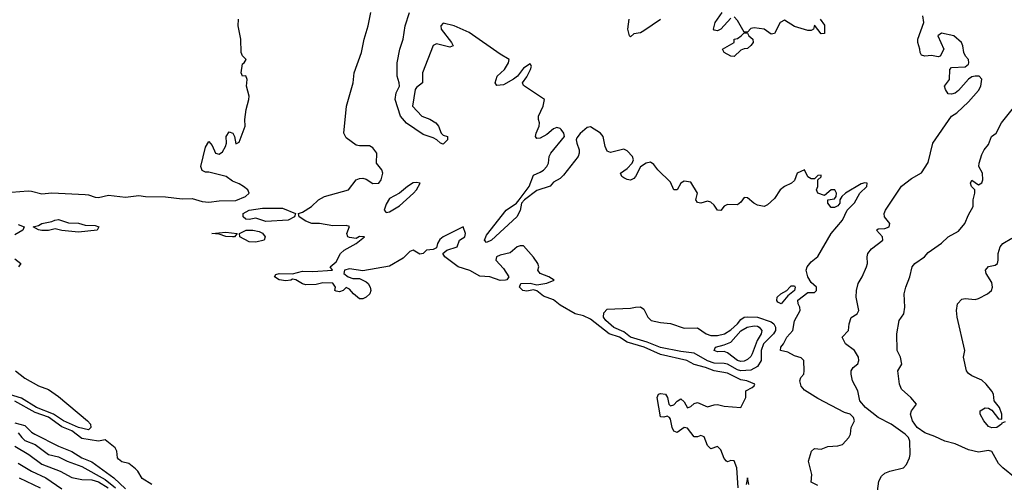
# Model space of a CAD drawing. Header units: metres. Extents: x -46681 to -43747, y -240911 to -237677.
# Tile 362 of 656: x -44839 to -44692, y -240173 to -240104. Entities that reach past the tile are written whole.
import ezdxf

# ---------------------------------------------------------------- set-up
doc = ezdxf.new("R2010")
doc.units = ezdxf.units.M
doc.layers.add('CONTOUR_INDEX', color=1, linetype='Continuous')
doc.layers.add('CONTOUR_INTER', color=3, linetype='Continuous')

msp = doc.modelspace()

# ---------------------------------------------------------------- linework, layer by layer
at = {"layer": 'CONTOUR_INDEX', "elevation": 75}
for points in [[(-44690.63, -240172.52), (-44692.47, -240171.02), (-44693.1, -240170.37), (-44694.1, -240168.57), (-44694.6, -240168.45), (-44696.1, -240168.68), (-44697.6, -240168.32), (-44699.6, -240167.44), (-44701.1, -240167.06), (-44702.6, -240166.33), (-44704.1, -240165.82), (-44705.26, -240165.02), (-44705.94, -240164.02), (-44706.23, -240163.02), (-44706.11, -240162.52), (-44705.36, -240161.52), (-44706.2, -240160.52), (-44707.6, -240159.28), (-44707.91, -240158.52), (-44708.13, -240156.52), (-44707.56, -240155.52), (-44707.77, -240154.52), (-44708.22, -240153.52), (-44708.28, -240151.02), (-44707.92, -240149.02), (-44707.25, -240148.02), (-44707.08, -240147.02), (-44707.21, -240145.02), (-44706.97, -240144.02), (-44706.37, -240142.52), (-44706.01, -240141.02), (-44705.6, -240140.52), (-44704.15, -240139.52), (-44703.6, -240138.86), (-44701.6, -240137.49), (-44700.62, -240136.52), (-44699.1, -240135.69), (-44698.15, -240134.52), (-44697.6, -240133.25), (-44696.87, -240132.02), (-44696.88, -240131.02), (-44696.62, -240130.02), (-44696.63, -240129.52), (-44697.11, -240129.02), (-44697.27, -240128.52), (-44697.1, -240128.07), (-44696.1, -240128.77), (-44695.6, -240128.45), (-44695.43, -240128.02), (-44695.49, -240127.02), (-44696.02, -240126.02), (-44696.01, -240125.52), (-44695.6, -240124.22), (-44695.23, -240123.52), (-44694.6, -240122.72), (-44694.14, -240121.52), (-44693.45, -240121.02), (-44692.67, -240119.52), (-44689.84, -240116.02)], [(-44839.49, -240172.52), (-44836.33, -240174.02)]]:
    msp.add_lwpolyline(points, dxfattribs=at)
at = {"layer": 'CONTOUR_INTER'}
for points, elevation in [([(-44732, -240174.02), (-44732.2, -240171.02), (-44732.6, -240169.96), (-44733.1, -240169.92), (-44733.6, -240170.11), (-44733.75, -240170.02), (-44734.1, -240169.65), (-44734.6, -240168.32), (-44734.89, -240168.02), (-44735.1, -240167.85), (-44736.1, -240168.17), (-44736.6, -240167.7), (-44737.1, -240166.41), (-44737.6, -240166.22), (-44738.1, -240166.4), (-44738.6, -240166.39), (-44739.6, -240165.11), (-44740.1, -240164.99), (-44741.1, -240165.75), (-44741.6, -240165.53), (-44741.85, -240165.02), (-44742.1, -240163.75), (-44742.25, -240163.52), (-44742.6, -240163.29), (-44743.1, -240163.46), (-44743.6, -240163.39), (-44744.09, -240160.52), (-44743.89, -240160.02), (-44743.6, -240159.91), (-44742.88, -240160.02), (-44742.59, -240160.52), (-44742.37, -240161.52), (-44742.1, -240161.78), (-44741.6, -240161.64), (-44741.1, -240161.07), (-44740.6, -240160.72), (-44740.1, -240161.16), (-44739.6, -240162.09), (-44739.1, -240161.87), (-44738.6, -240161.44), (-44738.1, -240161.28), (-44736.6, -240161.91), (-44735.6, -240161.6), (-44735.1, -240161.59), (-44734.1, -240161.83), (-44731.6, -240162.02), (-44730.85, -240160.52), (-44730.84, -240159.52), (-44729.9, -240159.02), (-44729.6, -240158.78), (-44729.54, -240158.52), (-44730.69, -240158.02), (-44731.6, -240157.87), (-44733.6, -240156.91), (-44735.6, -240156.56), (-44736.89, -240156.02), (-44738.6, -240155.6), (-44739.67, -240155.02), (-44743.6, -240154.1), (-44746.04, -240153.02), (-44748.6, -240152.27), (-44749.73, -240151.52), (-44751.3, -240151.02), (-44754.1, -240148.8), (-44755.1, -240148.33), (-44756.39, -240148.02), (-44758.6, -240146.72), (-44759.6, -240145.92), (-44761.1, -240145.38), (-44762.1, -240144.57), (-44762.6, -240144.46), (-44763.6, -240144.64), (-44764.18, -240144.52), (-44764.67, -240144.02), (-44764.49, -240143.52), (-44763.1, -240143.43), (-44762.1, -240143.72), (-44760.6, -240143.46), (-44759.5, -240143.02), (-44760.29, -240142.52), (-44761.58, -240142.02), (-44761.95, -240141.52), (-44761.82, -240141.02), (-44761.93, -240140.52), (-44762.6, -240139.57), (-44764.1, -240137.88), (-44764.6, -240137.87), (-44765.03, -240138.02), (-44766.1, -240138.9), (-44767.6, -240139.26), (-44768.11, -240139.52), (-44768.22, -240140.02), (-44767.1, -240141.25), (-44766.28, -240142.52), (-44766.6, -240142.94), (-44766.79, -240143.02), (-44767.6, -240143.07), (-44769.1, -240142.52), (-44770.6, -240142.4), (-44772.1, -240141.54), (-44773.84, -240141.02), (-44775.83, -240139.52), (-44776.15, -240139.02), (-44775.53, -240138.52), (-44774.02, -240138.02), (-44773.67, -240137.02), (-44772.88, -240136.52), (-44772.78, -240136.02), (-44773.1, -240135.05), (-44776.1, -240136.55), (-44776.6, -240136.93), (-44776.92, -240137.52), (-44777.1, -240138.17), (-44777.6, -240138.42), (-44778.6, -240138.51), (-44779.1, -240139.03), (-44779.6, -240139.13), (-44780.6, -240138.51), (-44781.1, -240138.73), (-44782.1, -240139.7), (-44784.1, -240140.89), (-44788.1, -240141.62), (-44790.1, -240141.33), (-44790.86, -240141.52), (-44790.96, -240142.02), (-44790.32, -240142.52), (-44789.6, -240142.75), (-44788.6, -240142.77), (-44787.6, -240143.25), (-44787.32, -240143.52), (-44787.01, -240144.02), (-44786.89, -240144.52), (-44787.08, -240145.02), (-44787.6, -240145.52), (-44788.1, -240145.78), (-44788.6, -240145.78), (-44789.52, -240145.02), (-44790.1, -240144.32), (-44790.6, -240144.11), (-44791.06, -240144.52), (-44791.6, -240144.72), (-44792.1, -240144.64), (-44792.27, -240144.52), (-44792.21, -240144.02), (-44792.6, -240143.43), (-44794.1, -240143.42), (-44795.1, -240143.63), (-44796.6, -240143.68), (-44797.1, -240143.53), (-44798.1, -240142.94), (-44798.6, -240142.85), (-44798.87, -240143.02), (-44799.6, -240143.08), (-44800.6, -240142.97), (-44801.29, -240142.52), (-44801.1, -240142.15), (-44800.6, -240141.98), (-44798.6, -240142.03), (-44797.1, -240141.65), (-44795.6, -240141.7), (-44792.66, -240141.52), (-44793, -240141.02), (-44792.1, -240140.24), (-44791.44, -240139.02), (-44790.88, -240138.52), (-44789.1, -240137.54), (-44787.87, -240136.52), (-44788.6, -240136.5), (-44789.1, -240136.79), (-44790.1, -240136.65), (-44790.34, -240136.52), (-44790.48, -240136.02), (-44790.1, -240134.97), (-44790.6, -240134.82), (-44792.6, -240134.86), (-44794.6, -240134.56), (-44795.72, -240134.52), (-44796.6, -240134.18), (-44797.62, -240133.52), (-44797.71, -240133.02), (-44797.1, -240132.84), (-44795.8, -240132.02), (-44794.73, -240131.02), (-44793.84, -240130.52), (-44790.23, -240129.52), (-44789.11, -240128.02), (-44788.6, -240127.81), (-44788.1, -240127.75), (-44787.6, -240127.89), (-44786.6, -240128.56), (-44785.71, -240128.52), (-44785.38, -240128.02), (-44785.1, -240127.02), (-44785.26, -240126.52), (-44786.07, -240125.52), (-44785.99, -240124.02), (-44786.6, -240123.24), (-44787.1, -240122.92), (-44788.6, -240122.95), (-44789.1, -240122.85), (-44790.6, -240121.73), (-44790.93, -240121.02), (-44790.57, -240117.02), (-44789.54, -240113.52), (-44789.41, -240112.02), (-44788.29, -240109.02), (-44787.92, -240107.02), (-44787.29, -240105.02), (-44786.93, -240103.02)], 72), ([(-44720.1, -240173.69), (-44721.1, -240173.17), (-44721.01, -240172.02), (-44721.48, -240170.02), (-44721.07, -240168.52), (-44720.6, -240168.13), (-44719.6, -240168.26), (-44718.6, -240167.84), (-44717.1, -240167.75), (-44716.39, -240167.52), (-44715.47, -240166.52), (-44715.23, -240166.02), (-44715.1, -240165.02), (-44714.6, -240164.02), (-44714.77, -240163.52), (-44715.26, -240163.02), (-44716.1, -240162.74), (-44718.1, -240161.74), (-44720.1, -240160.69), (-44722.1, -240159.45), (-44722.6, -240158.84), (-44722.81, -240158.02), (-44722.65, -240157.52), (-44722.21, -240157.02), (-44722.12, -240156.52), (-44722.19, -240155.02), (-44722.6, -240154.61), (-44723.6, -240154.3), (-44724.6, -240153.77), (-44725.7, -240153.52), (-44725.62, -240153.02), (-44725.22, -240152.52), (-44724.71, -240151.52), (-44723.84, -240150.52), (-44723.6, -240149.06), (-44722.72, -240147.52), (-44722.8, -240147.02), (-44723.06, -240146.52), (-44723.1, -240146), (-44721.6, -240144.82), (-44720.6, -240144.82), (-44720.29, -240144.52), (-44720.28, -240144.02), (-44721.1, -240143.35), (-44721.62, -240142.52), (-44721.82, -240141.52), (-44721.68, -240141.02), (-44721.1, -240140.27), (-44720.1, -240139.47), (-44718.1, -240136.03), (-44716.41, -240134.02), (-44715.74, -240132.52), (-44714.6, -240131.44), (-44713.81, -240130.02), (-44712.77, -240129.02), (-44712.75, -240128.52), (-44713.1, -240128.45), (-44713.6, -240128.61), (-44715.96, -240130.02), (-44716.5, -240130.52), (-44716.81, -240131.02), (-44716.79, -240131.52), (-44717.1, -240131.88), (-44717.6, -240132.15), (-44718.1, -240132.14), (-44718.62, -240131.52), (-44718.63, -240131.02), (-44717.6, -240130.85), (-44717.34, -240130.52), (-44717.32, -240130.02), (-44717.54, -240129.52), (-44718.1, -240129.49), (-44719.1, -240130.34), (-44720.1, -240130.02), (-44720.3, -240129.52), (-44720.11, -240129.02), (-44720.08, -240128.02), (-44719.6, -240127.56), (-44719.6, -240127.34), (-44720.1, -240127.36), (-44720.6, -240127.88), (-44721.1, -240127.87), (-44721.6, -240127.55), (-44722.1, -240126.54), (-44723.18, -240127.02), (-44723.6, -240128.13), (-44724.06, -240128.52), (-44725.1, -240129), (-44725.71, -240129.52), (-44726.6, -240130.82), (-44727.6, -240131.75), (-44728.1, -240131.98), (-44729.1, -240131.79), (-44729.66, -240131.52), (-44730.6, -240130.7), (-44731.1, -240130.67), (-44731.6, -240131.37), (-44732.1, -240131.73), (-44733.6, -240131.68), (-44734.1, -240131.94), (-44734.6, -240132.58), (-44735.1, -240132.53), (-44735.6, -240131.8), (-44736.1, -240131.33), (-44736.6, -240131.19), (-44737.6, -240131.51), (-44738.1, -240131.39), (-44738.34, -240131.02), (-44738.08, -240130.02), (-44739.1, -240128.34), (-44740.1, -240128.22), (-44740.59, -240128.52), (-44741.1, -240129.49), (-44741.6, -240129.52), (-44742.1, -240128.38), (-44744.02, -240126.52), (-44744.6, -240125.71), (-44745.1, -240125.37), (-44745.78, -240125.52), (-44746.6, -240126.05), (-44747.35, -240127.52), (-44747.6, -240127.79), (-44748.1, -240128.04), (-44748.6, -240127.98), (-44749.1, -240127.72), (-44749.39, -240127.52), (-44749.61, -240127.02), (-44748.6, -240126.31), (-44747.83, -240125.52), (-44747.65, -240125.02), (-44747.81, -240124.52), (-44748.6, -240123.66), (-44749.1, -240123.45), (-44751.1, -240123.91), (-44751.6, -240123.73), (-44751.89, -240123.02), (-44752.2, -240121.52), (-44752.57, -240121.02), (-44754.1, -240120.08), (-44754.6, -240120.21), (-44755.6, -240121.08), (-44756.1, -240121.73), (-44756.22, -240122.02), (-44756.13, -240122.52), (-44755.79, -240123.52), (-44755.76, -240124.02), (-44755.92, -240124.52), (-44758.1, -240127.32), (-44758.6, -240127.81), (-44759.6, -240128.37), (-44760.1, -240128.95), (-44762.1, -240129.6), (-44763.96, -240131.02), (-44764.4, -240131.52), (-44764.6, -240132.58), (-44765.09, -240133.52), (-44768.88, -240137.02), (-44769.6, -240137.36), (-44769.93, -240137.02), (-44769.6, -240136.28), (-44766.68, -240132.52), (-44765.16, -240131.52), (-44764.73, -240131.02), (-44763.26, -240129.02), (-44762.6, -240127.3), (-44761.6, -240126.88), (-44761.1, -240126.56), (-44760.61, -240126.02), (-44760.34, -240125.52), (-44760.27, -240124.52), (-44760.03, -240124.02), (-44757.98, -240121.52), (-44758.05, -240121.02), (-44758.44, -240120.52), (-44758.6, -240120.34), (-44759.1, -240120.18), (-44759.6, -240120.4), (-44760.6, -240121.26), (-44761.6, -240121.77), (-44762.1, -240121.82), (-44762.3, -240121.52), (-44762.21, -240121.02), (-44761.74, -240120.02), (-44761.68, -240119.52), (-44761.85, -240119.02), (-44761.86, -240118.52), (-44761.13, -240117.02), (-44760.95, -240116.02), (-44764.1, -240113.93), (-44764.22, -240113.52), (-44763.6, -240112.63), (-44763.05, -240111.52), (-44762.91, -240111.02), (-44763.1, -240110.68), (-44764.1, -240111.33), (-44765.01, -240112.52), (-44765.6, -240112.96), (-44767.1, -240113.83), (-44768.1, -240113.93), (-44768.34, -240113.52), (-44768.03, -240112.52), (-44766.92, -240111.52), (-44766.31, -240110.52), (-44766.23, -240110.02), (-44767.6, -240109.26), (-44772.23, -240106.02), (-44774.45, -240105.02), (-44776.1, -240104.59), (-44776.44, -240105.02), (-44776.38, -240105.52), (-44774.86, -240107.52), (-44774.61, -240108.02), (-44775.1, -240108.2), (-44777.1, -240107.68), (-44777.6, -240107.97), (-44779.21, -240112.02), (-44779.18, -240113.52), (-44780.1, -240114.24), (-44780.27, -240114.52), (-44780.68, -240117.02), (-44779.29, -240118.52), (-44778.1, -240118.97), (-44777.2, -240119.52), (-44776.8, -240120.02), (-44776.4, -240121.02), (-44776.1, -240121.34), (-44775.47, -240121.52), (-44775.44, -240122.02), (-44776.1, -240122.68), (-44776.52, -240122.52), (-44777.04, -240122.02), (-44777.6, -240121.74), (-44779.1, -240121.25), (-44781.6, -240119.55), (-44782.48, -240118.52), (-44783.29, -240116.02), (-44783.11, -240115.02), (-44782.61, -240114.02), (-44782.65, -240113.52), (-44782.98, -240112.52), (-44782.96, -240110.52), (-44782.55, -240108.52), (-44782.08, -240107.02), (-44781.8, -240105.02), (-44781.12, -240103.02)], 73), ([(-44733.1, -240103.86), (-44734.6, -240105.52), (-44735.1, -240105.74), (-44735.6, -240105.65), (-44735.71, -240105.52), (-44735.46, -240104.52), (-44734.39, -240103.02)], 74), ([(-44719.75, -240104.02), (-44719.1, -240104.91), (-44719.1, -240106.14), (-44719.6, -240106.22), (-44720.6, -240104.92), (-44720.74, -240105.52), (-44721.1, -240105.71), (-44721.6, -240105.7), (-44723.6, -240105.11), (-44725.1, -240104.17), (-44725.71, -240104.52), (-44726.6, -240106.15), (-44727.1, -240106.27), (-44728.1, -240105.49), (-44729.6, -240105.32), (-44730.1, -240105.41), (-44730.6, -240105.94), (-44731.1, -240105.97), (-44732.1, -240104.22), (-44732.6, -240103.67)], 74), ([(-44711.17, -240174.52), (-44711, -240173.02), (-44710.6, -240172.27), (-44710.1, -240171.83), (-44709.35, -240171.52), (-44707.28, -240171.02), (-44706.85, -240170.52), (-44706.39, -240169.52), (-44706.29, -240169.02), (-44706.33, -240167.02), (-44706.57, -240166.52), (-44707.03, -240166.02), (-44709.14, -240164.52), (-44711.1, -240163.5), (-44712.97, -240162.02), (-44713.8, -240161.02), (-44714.1, -240159.52), (-44714.9, -240158.02), (-44715.11, -240157.02), (-44715.1, -240156.52), (-44714.83, -240156.02), (-44714.1, -240155.48), (-44713.98, -240155.02), (-44714.03, -240154.52), (-44714.63, -240153.52), (-44715.99, -240152.52), (-44716.46, -240151.52), (-44715.51, -240150.52), (-44715.44, -240149.52), (-44715.1, -240148.59), (-44714.24, -240148.02), (-44713.98, -240147.52), (-44714.36, -240145.52), (-44714.31, -240144.52), (-44714.06, -240143.52), (-44713.48, -240142.52), (-44712.83, -240141.02), (-44712.7, -240140.52), (-44712.74, -240139.52), (-44712.64, -240139.02), (-44712.1, -240138.33), (-44710.39, -240137.02), (-44710.44, -240136.52), (-44711.31, -240135.52), (-44711.1, -240135.33), (-44710.1, -240135.29), (-44709.45, -240135.02), (-44709.33, -240134.52), (-44710.14, -240133.52), (-44710.19, -240133.02), (-44709.98, -240132.52), (-44707.6, -240128.97), (-44706.1, -240127.79), (-44704.6, -240126.98), (-44703.6, -240125.42), (-44702.92, -240122.52), (-44700.12, -240118.52), (-44699.35, -240118.02), (-44697.6, -240116.37), (-44696.1, -240114.65), (-44695.73, -240114.02), (-44695.6, -240112.96), (-44695.97, -240112.52), (-44696.6, -240112.52), (-44697.1, -240112.63), (-44697.6, -240112.97), (-44699.1, -240114.68), (-44699.6, -240115.05), (-44700.1, -240115.23), (-44700.6, -240115.16), (-44701.02, -240114.52), (-44701.15, -240114.02), (-44700.4, -240113.02), (-44700.35, -240111.52), (-44700.1, -240111.26), (-44698.1, -240111.14), (-44697.6, -240110.72), (-44697.52, -240110.52), (-44697.57, -240110.02), (-44698.03, -240109.52), (-44698.26, -240109.02), (-44698.43, -240108.02), (-44698.65, -240107.52), (-44699.75, -240106.52), (-44701.6, -240106.12), (-44702.16, -240106.52), (-44701.29, -240108.52), (-44701.8, -240109.52), (-44702.1, -240109.66), (-44703.1, -240109.42), (-44704.1, -240109.56), (-44704.6, -240109.41), (-44704.83, -240109.02), (-44704.84, -240108.52), (-44705.16, -240107.52), (-44705.13, -240107.02), (-44704.28, -240104.52), (-44704.41, -240103.52)], 74), ([(-44840.6, -240129.87), (-44838.1, -240129.67), (-44837.6, -240129.69), (-44836.1, -240130.1), (-44834.6, -240129.96), (-44829.6, -240130.18), (-44829.1, -240130.24), (-44828.1, -240130.6), (-44827.6, -240130.63), (-44826.1, -240130.28), (-44823.6, -240130.6), (-44821.6, -240130.35), (-44820.6, -240130.51), (-44817.6, -240130.53), (-44815.1, -240130.84), (-44813.6, -240130.82), (-44812.1, -240131.24), (-44811.1, -240131.35), (-44809.6, -240131.13), (-44807.1, -240131.11), (-44805.63, -240130.52), (-44805.07, -240130.02), (-44805.29, -240129.52), (-44805.95, -240129.02), (-44806.6, -240128.61), (-44807.6, -240128.2), (-44808.52, -240127.52), (-44811.1, -240126.86), (-44811.6, -240126.85), (-44812.1, -240126.64), (-44812.31, -240126.02), (-44811.6, -240123.11), (-44811.1, -240122.29), (-44810.6, -240122.91), (-44810.1, -240124.05), (-44809.6, -240124.2), (-44809.1, -240123.84), (-44808.64, -240123.02), (-44808.5, -240122.52), (-44808.51, -240121.52), (-44808.1, -240120.85), (-44807.52, -240121.02), (-44807.26, -240121.52), (-44807.1, -240122.62), (-44806.6, -240122.4), (-44805.71, -240120.02), (-44805.75, -240119.02), (-44805.56, -240117.52), (-44805.13, -240116.02), (-44805.1, -240115.52), (-44805.49, -240114.02), (-44805.37, -240113.02), (-44805.6, -240112.48), (-44806.1, -240112.53), (-44806.29, -240112.02), (-44806.1, -240110.68), (-44805.84, -240110.52), (-44805.56, -240110.02), (-44806.1, -240109.47), (-44806.28, -240109.02), (-44806.33, -240107.02), (-44806.76, -240105.02), (-44806.71, -240104.02)], 71), ([(-44743.6, -240104.05), (-44746.1, -240105.78), (-44746.6, -240106.05), (-44747.6, -240106.2), (-44748.1, -240106.67), (-44748.25, -240106.52), (-44748.48, -240105.52), (-44748.32, -240104.02)], 74), ([(-44731.58, -240106.52), (-44731.1, -240106.06), (-44730.6, -240106.12), (-44730.39, -240106.52), (-44729.84, -240107.02), (-44729.79, -240107.52), (-44730.1, -240107.97), (-44730.6, -240108.41), (-44731.1, -240108.43), (-44731.6, -240108.63), (-44732.6, -240109.58), (-44733.1, -240109.52), (-44734.09, -240109.02), (-44734.36, -240108.52), (-44732.6, -240107.52), (-44732.63, -240107.02), (-44732.1, -240106.88), (-44731.58, -240106.52)], 74), ([(-44780.6, -240128.47), (-44781.45, -240129.02), (-44782.6, -240130.02), (-44784.1, -240130.82), (-44784.6, -240131.64), (-44784.91, -240132.52), (-44784.6, -240132.87), (-44784.1, -240132.79), (-44782.6, -240131.92), (-44780.51, -240130.02), (-44780.08, -240129.52), (-44779.53, -240128.52), (-44780.1, -240128.39), (-44780.6, -240128.47)], 72), ([(-44805.11, -240132.52), (-44803.1, -240132.26), (-44800.1, -240132.24), (-44798.16, -240133.02), (-44798.31, -240133.52), (-44799.27, -240134.02), (-44802.6, -240134.22), (-44804.1, -240133.76), (-44805.1, -240133.93), (-44805.6, -240133.87), (-44805.97, -240133.52), (-44805.97, -240133.02), (-44805.11, -240132.52)], 72), ([(-44839.6, -240134.66), (-44838.72, -240135.02), (-44838.9, -240135.52), (-44840.1, -240136.22)], 72), ([(-44834.13, -240134.02), (-44833.6, -240133.96), (-44832.1, -240134.44), (-44830.6, -240134.48), (-44829.6, -240134.78), (-44828.1, -240134.85), (-44827.57, -240135.02), (-44827.79, -240135.52), (-44830.6, -240135.83), (-44833.1, -240135.6), (-44834.1, -240135.35), (-44835.1, -240135.56), (-44836.1, -240135.6), (-44836.6, -240135.47), (-44837.38, -240135.02), (-44836.6, -240134.83), (-44836.06, -240134.52), (-44834.6, -240134.24), (-44834.13, -240134.02)], 72), ([(-44810.68, -240136.02), (-44808.6, -240135.82), (-44806.9, -240136.02), (-44807.29, -240136.52), (-44807.6, -240136.54), (-44808.6, -240136.5), (-44809.6, -240136.13), (-44810.68, -240136.02)], 72), ([(-44805.53, -240135.52), (-44804.53, -240135.52), (-44803.6, -240135.73), (-44803.1, -240135.99), (-44802.72, -240136.52), (-44802.87, -240137.02), (-44804.1, -240137.33), (-44805.1, -240137.27), (-44806.5, -240136.52), (-44806.53, -240136.02), (-44805.53, -240135.52)], 72), ([(-44692.1, -240164.18), (-44692.6, -240164.38), (-44692.63, -240164.52), (-44693.36, -240165.02), (-44694.1, -240165.05), (-44694.6, -240164.83), (-44695.3, -240164.02), (-44695.86, -240163.02), (-44695.83, -240162.52), (-44695.1, -240162.05), (-44694.6, -240162.1), (-44694.1, -240162.43), (-44693.1, -240163.69), (-44692.6, -240163.75), (-44692.59, -240163.02), (-44692.97, -240162.02), (-44693.77, -240161.02), (-44693.87, -240160.02), (-44694.1, -240159.57), (-44694.93, -240158.52), (-44695.6, -240157.94), (-44697.1, -240157.31), (-44697.6, -240156.93), (-44697.89, -240156.52), (-44698.33, -240154.52), (-44698.14, -240153.52), (-44699.29, -240148.52), (-44699.36, -240147.52), (-44699.24, -240146.52), (-44698.6, -240145.85), (-44698.1, -240145.75), (-44696.6, -240145.9), (-44696.1, -240145.72), (-44694.76, -240145.02), (-44694.14, -240144.52), (-44694, -240144.02), (-44694.1, -240143.34), (-44694.92, -240142.02), (-44695.03, -240141.52), (-44694.6, -240140.95), (-44693.6, -240140.74), (-44693.27, -240140.52), (-44693.14, -240140.02), (-44693.13, -240139.02), (-44692.86, -240138.02), (-44692.44, -240137.52), (-44691.1, -240136.71)], 76), ([(-44840.1, -240139.8), (-44839.21, -240140.52), (-44839.55, -240141.02)], 72), ([(-44724.28, -240144.02), (-44724.1, -240143.83), (-44723.6, -240143.86), (-44723.5, -240144.02), (-44723.6, -240144.52), (-44724.6, -240145.32), (-44725.6, -240146.53), (-44726.1, -240146.28), (-44726.25, -240146.02), (-44726.19, -240145.52), (-44725.61, -240145.02), (-44724.73, -240144.52), (-44724.28, -240144.02)], 73), ([(-44747.35, -240147.02), (-44746.6, -240146.97), (-44746.1, -240147.35), (-44745.52, -240148.52), (-44745, -240149.02), (-44743.6, -240149.34), (-44742.1, -240149.47), (-44740.1, -240150.18), (-44738.1, -240150.12), (-44736.81, -240151.02), (-44736.1, -240151.25), (-44735.1, -240151.28), (-44734.06, -240151.02), (-44733.1, -240150.41), (-44732.11, -240149.52), (-44731.6, -240148.86), (-44731.1, -240148.53), (-44730.6, -240148.48), (-44729.1, -240148.54), (-44727.1, -240149.21), (-44726.7, -240149.52), (-44726.43, -240150.02), (-44726.44, -240150.52), (-44726.71, -240151.02), (-44728.23, -240152.52), (-44728.57, -240153.52), (-44728.59, -240155.02), (-44729.1, -240155.87), (-44730.1, -240156.44), (-44731.6, -240156.52), (-44732.1, -240156.37), (-44733.6, -240155.56), (-44734.1, -240155.43), (-44735.6, -240155.38), (-44736.6, -240155.05), (-44738.6, -240153.89), (-44740.6, -240153.65), (-44743.6, -240153.06), (-44745.6, -240152.25), (-44748.1, -240151.52), (-44749.1, -240150.74), (-44750.6, -240150.05), (-44751.78, -240149.02), (-44752.15, -240148.52), (-44752.1, -240147.87), (-44751.6, -240147.35), (-44748.1, -240147.16), (-44747.35, -240147.02)], 73), ([(-44730.65, -240150.02), (-44729.6, -240149.81), (-44729.1, -240149.89), (-44728.85, -240150.02), (-44728.47, -240150.52), (-44728.58, -240151.02), (-44729.19, -240152.02), (-44729.9, -240154.02), (-44730.1, -240154.41), (-44730.6, -240154.84), (-44731.1, -240155.12), (-44731.6, -240155.16), (-44732.1, -240155.02), (-44733.6, -240153.86), (-44734.1, -240153.65), (-44735.1, -240153.7), (-44735.57, -240153.52), (-44735.4, -240153.02), (-44734.1, -240152.66), (-44733.1, -240152.24), (-44731.6, -240150.55), (-44730.65, -240150.02)], 74), ([(-44840.03, -240156.52), (-44838.6, -240157.66), (-44836.6, -240158.8), (-44835.1, -240159.34), (-44833.6, -240160.35), (-44829.25, -240164.02), (-44828.8, -240164.52), (-44828.77, -240165.02), (-44829.1, -240165.33), (-44830.6, -240165.01), (-44832.84, -240164.02), (-44834.36, -240163.02), (-44836.88, -240162.02), (-44839.1, -240160.64), (-44842.6, -240159.57)], 72), ([(-44819.62, -240173.52), (-44821.1, -240172.62), (-44821.75, -240171.52), (-44822.1, -240171.19), (-44823.1, -240170.38), (-44824.1, -240170.12), (-44824.6, -240169.75), (-44824.77, -240169.52), (-44824.86, -240168.52), (-44825.1, -240168.02), (-44826.6, -240166.84), (-44827.6, -240167.02), (-44830.1, -240166.65), (-44831.6, -240165.49), (-44833.1, -240164.89), (-44835.1, -240163.47), (-44837.1, -240162.76), (-44840.1, -240161.06)], 71), ([(-44840.1, -240164.3), (-44838.6, -240164.69), (-44837.6, -240165.71), (-44837.12, -240166.02), (-44833.6, -240167.8), (-44831.6, -240168.61), (-44830.1, -240169.53), (-44828.6, -240170.11), (-44825.3, -240172.52), (-44823.6, -240174.18)], 71), ([(-44839.6, -240165.78), (-44839.08, -240166.52), (-44838.6, -240166.95), (-44837.07, -240167.52), (-44835.1, -240169.04), (-44833.6, -240169.4), (-44832.31, -240170.02), (-44830.1, -240170.81), (-44826.6, -240172.79), (-44825.08, -240174.02)], 72), ([(-44840.1, -240167.8), (-44838, -240169.02), (-44836.1, -240170.47), (-44833.32, -240171.52), (-44831.6, -240172.47), (-44830.1, -240172.76), (-44828.6, -240172.83), (-44827.6, -240173.1), (-44826.19, -240174.02)], 73), ([(-44839.6, -240170.33), (-44837.6, -240171.55), (-44835.5, -240172.52), (-44833.1, -240174.16)], 74), ([(-44730.39, -240173.52), (-44730.6, -240172.53), (-44730.82, -240173.52)], 72)]:
    msp.add_lwpolyline(points, dxfattribs=dict(at, elevation=elevation))

doc.saveas('drawing.dxf')
